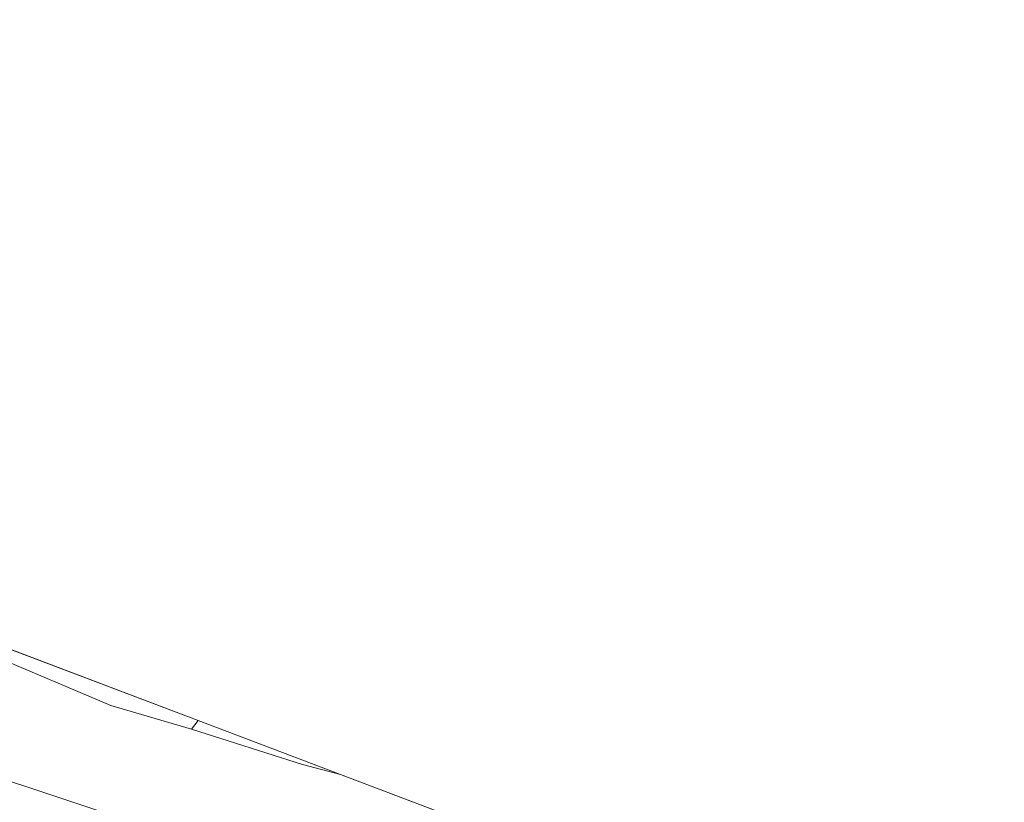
# Model space of a CAD drawing. Header units: metres. Extents: x 345144 to 348639, y 5629211 to 5635235.
# Tile 555 of 656: x 345633 to 345836, y 5631847 to 5632008. Entities that reach past the tile are written whole.
import ezdxf

# ---------------------------------------------------------------- set-up
doc = ezdxf.new("R2010")
doc.units = ezdxf.units.M
doc.header["$MEASUREMENT"] = 0
for name, color, linetype in [('AX Flurstück', 7, 'Continuous'), ('Blatt', 7, 'Continuous'), ('Gemeinde Lokation', 7, 'Continuous'), ('Ortsteil Lokation', 7, 'Continuous')]:
    doc.layers.add(name, color=color, linetype=linetype)

msp = doc.modelspace()

# ---------------------------------------------------------------- linework, layer by layer
at = {"layer": 'AX Flurstück', "color": 8, "linetype": 'Continuous', "lineweight": 13, "true_color": 0x808080, "flags": 128}
for points in [[(345538.017, 5631932.602), (345541.039, 5631935.329), (345601.011, 5631893.768), (345614.23, 5631882.632), (345628.47, 5631876.419), (345652.059, 5631866.465), (345668.628, 5631861.612), (345691.503, 5631854.366), (345699.328, 5631852.27), (345723.216, 5631843.21), (345705.962, 5631841.766), (345672.487, 5631838.108), (345670.153, 5631837.914), (345596.089, 5631862.559), (345585.724, 5631882.429), (345560.988, 5631904.016), (345560.202, 5631911.312), (345538.017, 5631932.602)], [(345560.988, 5631904.016), (345585.724, 5631882.429), (345596.089, 5631862.559), (345670.153, 5631837.914), (345645.486, 5631835.856), (345596.773, 5631831.66), (345568.768, 5631828.815), (345537.551, 5631846.238), (345508.412, 5631862.017), (345480.191, 5631877.583), (345509.141, 5631905.113), (345538.017, 5631932.602), (345560.202, 5631911.312), (345560.988, 5631904.016)], [(345628.47, 5631876.419), (345630.156, 5631878.506), (345670.043, 5631863.378), (345668.628, 5631861.612), (345652.059, 5631866.465), (345628.47, 5631876.419)], [(345668.628, 5631861.612), (345670.043, 5631863.378), (345699.328, 5631852.27), (345691.503, 5631854.366), (345668.628, 5631861.612)]]:
    msp.add_lwpolyline(points, dxfattribs=at)
at = {"layer": 'Blatt', "color": 205, "linetype": 'Continuous', "lineweight": 5, "true_color": 0x873099, "flags": 128}
msp.add_lwpolyline([(345436.232, 5631808.211), (345398.764, 5631828.016), (345403.826, 5632007.768), (345447.369, 5632006.542), (345449.563, 5632004.389), (345466.48, 5631986.997), (345614.426, 5631884.472), (345729.52, 5631840.819), (345788.819, 5631839.338), (345836.096, 5631831.491), (345899.544, 5631850.195), (345896.548, 5631743.817), (345518.715, 5631754.457), (345516.682, 5631756.851), (345436.232, 5631808.211)], dxfattribs=at)
at = {"layer": 'Gemeinde Lokation', "color": 7, "linetype": 'Continuous', "lineweight": 5, "flags": 128}
msp.add_lwpolyline([(345466.48, 5631986.997), (345614.426, 5631884.472), (345729.52, 5631840.819), (345788.819, 5631839.338), (345836.096, 5631831.491), (345999.397, 5631879.63), (345998.551, 5631913.463), (346058.619, 5631921.978), (346072.237, 5631883.782), (346112.288, 5631896.345), (346200.253, 5631904.994)], dxfattribs=at)
at = {"layer": 'Ortsteil Lokation', "color": 7, "linetype": 'Continuous', "lineweight": 5, "flags": 128}
msp.add_lwpolyline([(345466.48, 5631986.997), (345614.426, 5631884.472), (345729.52, 5631840.819), (345788.819, 5631839.338), (345836.096, 5631831.491), (345999.397, 5631879.63), (345998.551, 5631913.463), (346058.619, 5631921.978), (346072.237, 5631883.782), (346112.288, 5631896.345), (346200.253, 5631904.994)], dxfattribs=at)

doc.saveas('drawing.dxf')
